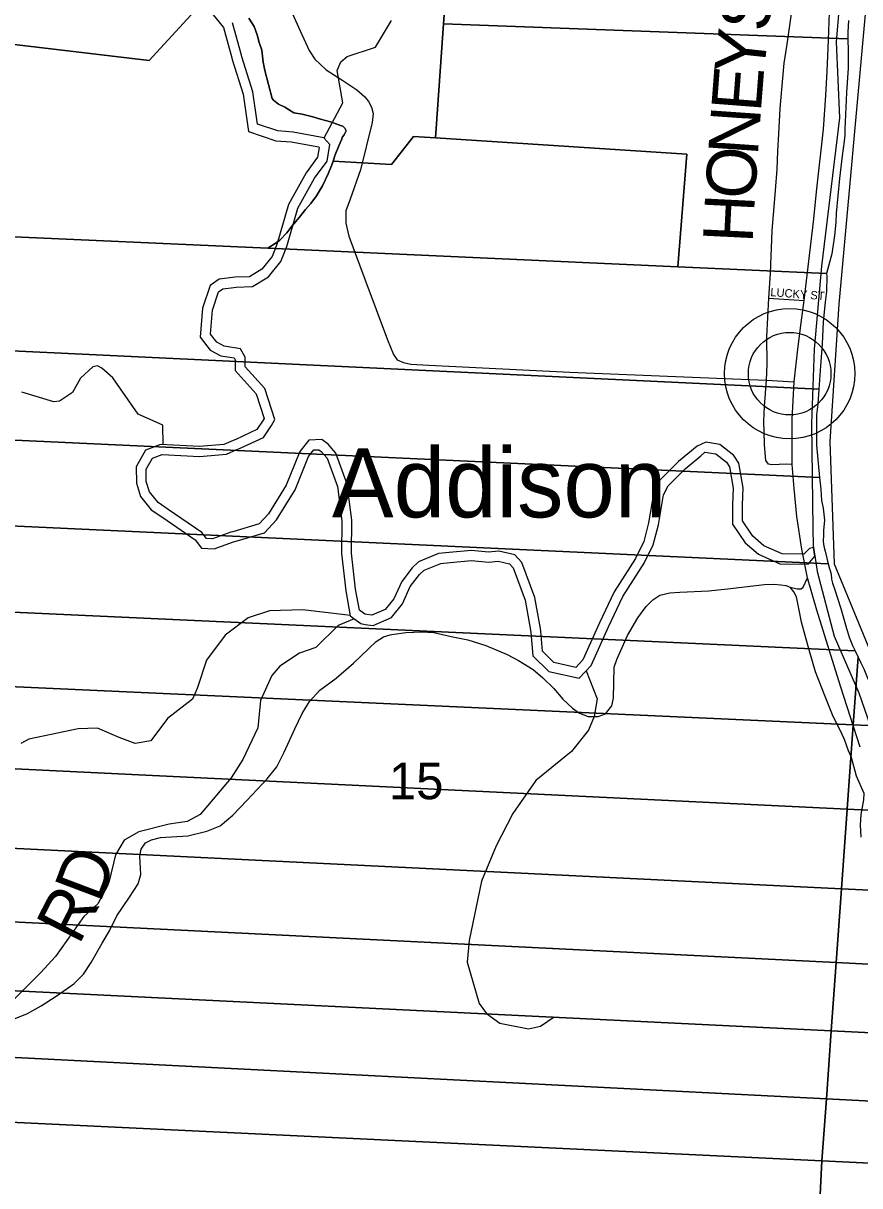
# Model space of a CAD drawing. Extents: x 1878108 to 2183446, y 146837 to 508383.
# Drawn here: x 2064537 to 2069578, y 318037 to 325046 of the extents above; entities that cross this region are included whole.
import ezdxf

# ---------------------------------------------------------------- set-up
doc = ezdxf.new("R2010")
doc.units = 0
for name, color, linetype in [('GM_X_County', 7, 'Continuous'), ('GM_X_County_Road', 7, 'Continuous'), ('GM_X_County_Road_Text', 7, 'Continuous'), ('GM_X_Major_River', 7, 'Continuous'), ('GM_X_Minor_River', 7, 'Continuous'), ('GM_X_Section', 7, 'Continuous'), ('GM_X_Section_Text', 7, 'Continuous'), ('GM_X_State_Route', 7, 'Continuous'), ('GM_X_Township', 7, 'Continuous'), ('GM_X_Township_Road', 7, 'Continuous'), ('GM_X_Township_Road_Text', 7, 'Continuous'), ('GM_X_Township_Subdivision', 7, 'Continuous'), ('GM_X_Township_Subdivision_Text', 7, 'Continuous'), ('GM_X_Unincorporated', 7, 'Continuous'), ('GM_X_Unincorporated_Location', 7, 'Continuous'), ('GM_X_Unincorporated_Text', 7, 'Continuous')]:
    doc.layers.add(name, color=color, linetype=linetype)

msp = doc.modelspace()

# ---------------------------------------------------------------- linework, layer by layer
at = {"layer": 'GM_X_County'}
msp.add_lwpolyline([(2069614, 325144.7), (2069452.2, 323351.5), (2069398.3, 322524), (2069424.3, 321786.6), (2069787.8, 320905), (2070327.1, 319650.7), (2070434.9, 319135.8), (2070540.7, 318895.9), (2070777.2, 318015.6), (2071000.7, 316833.2), (2071132.4, 316193.8), (2071150.4, 315925.3), (2071198.3, 315336.1), (2071216.3, 314883.2), (2071042.6, 314129.7), (2070855, 312805), (2070739.3, 311674.7), (2070547.7, 310380)], dxfattribs=at)
at = {"layer": 'GM_X_County_Road'}
for points in [[(2066075.5, 325291.7), (2066206.6, 324999.8), (2066259.8, 324881.7), (2066294.8, 324828.4), (2066362.3, 324764.9), (2066462.2, 324700), (2066547.9, 324644.2), (2066595.9, 324602.6), (2066618, 324574.1), (2066636.1, 324540.3), (2066645.2, 324501.4), (2066638.7, 324448.2), (2066569.9, 324161.4), (2066506.4, 323984.9), (2066480.4, 323914.8), (2066481.7, 323840.8), (2066499.9, 323761.7), (2066594.6, 323502.1), (2066732.2, 323137.5), (2066768.5, 323049.2), (2066790.6, 323016.8), (2066828.2, 322999.9), (2066872.3, 322989.5), (2066981.3, 322984.3), (2067830.1, 322942.8), (2068813.8, 322902.6), (2069016.6, 322894.4), (2069183.3, 322883.5)], [(2069016.6, 322894.4), (2069019.2, 322989.3), (2069017.8, 323156.1), (2069030, 323388), (2069039.5, 323538.5), (2069050.4, 323793.5), (2069069.3, 324037.6), (2069080.2, 324166.4), (2069084.3, 324274.9), (2069091, 324379.3), (2069098.8, 324532.6), (2069114.1, 324715.6), (2069122.2, 324805.1), (2069139.9, 324920.4), (2069168.3, 325117)]]:
    msp.add_lwpolyline(points, dxfattribs=at)
at = {"layer": 'GM_X_Major_River'}
msp.add_line((2069297.3, 321896.6), (2069315.7, 321782.5), dxfattribs=at)
for points in [[(2072361.9, 330042.2), (2071733.8, 329539.4), (2071476.9, 329212.1), (2071297.6, 329015.3), (2070940.7, 328703.7), (2070540.2, 328289.8), (2070120.1, 327731.7), (2069915.4, 327340.6), (2069838, 327164.1), (2069739.3, 326773.3), (2069686.5, 326424.8), (2069643.2, 326214.4), (2069491, 325677.3), (2069465.4, 325551.1), (2069471.8, 325423), (2069472, 325362.9), (2069435.4, 324934.3), (2069454.9, 324475.9), (2069347.8, 323580.6), (2069303.5, 323079.9), (2069286.9, 322631.3), (2069295, 321998.7)], [(2069295, 321998.7), (2069297.3, 321896.6)], [(2069315.7, 321782.5), (2069321.8, 321740.5)], [(2069321.8, 321740.5), (2069423.1, 321350.5), (2069572.1, 321008.6), (2069656.9, 320764.7), (2069725.5, 320562.7), (2070046, 319783), (2070221.4, 319311.2), (2070342.3, 319053.3), (2070433.4, 318890.1)]]:
    msp.add_lwpolyline(points, dxfattribs=at)
at = {"layer": 'GM_X_Minor_River'}
for points in [[(2065593.3, 325207.8), (2065743.7, 325020.7), (2065794.7, 324838.4), (2065796.9, 324827.6), (2065861.4, 324619), (2065895, 324393.1), (2066058.7, 324337.5), (2066152.4, 324330)], [(2066162.9, 324389.1), (2066071, 324396.6), (2065948.9, 324438.1), (2065920, 324632.4), (2065855.1, 324842.5), (2065853, 324852.5), (2065798.1, 325048.7)], [(2066350, 324354.6), (2066462.1, 324567), (2066428.8, 324762), (2066451.1, 324814.1), (2066489.3, 324846.1), (2066659.8, 324901.5), (2066756.6, 325061.8)], [(2068598.5, 322496.4), (2068485.7, 322404.2), (2068475.8, 322394.1), (2068374.4, 322293.4), (2068336.8, 322221.1), (2068305.8, 322034.5), (2068276.4, 321922.1), (2068227, 321819.7), (2068098.1, 321618.6), (2068009.2, 321431.8), (2067908.4, 321206.8), (2067866.7, 321162.5), (2067734.7, 321192), (2067666.5, 321259.8), (2067655.9, 321380), (2067653.8, 321396), (2067618.9, 321584.2), (2067542, 321794.3), (2067499.8, 321840.2), (2067403.8, 321863.8), (2067339.9, 321857.5), (2067238, 321867), (2067104.3, 321854.3), (2067038.4, 321848), (2066918.8, 321799.3), (2066881, 321763), (2066817.5, 321680.5), (2066770.1, 321576.1), (2066718.5, 321511.7), (2066636.7, 321477.2), (2066606.8, 321481.1), (2066594.8, 321483), (2066562.7, 321506.9), (2066540.1, 321633.1), (2066515.1, 321851.4), (2066516.1, 322049.8), (2066489, 322266.2), (2066420.2, 322454.2), (2066374, 322508.1), (2066335.9, 322536), (2066258, 322531.6), (2066204.4, 322463.2), (2066121.5, 322260.4), (2066014.5, 322087.5), (2065958.9, 322027.1), (2065799.3, 321980.2), (2065787.4, 321978.1), (2065677.7, 321937.5), (2065641.8, 321939.3), (2065613.6, 321975.3), (2065411.2, 322114.6), (2065349.1, 322156.4), (2065296.8, 322220.3), (2065278.5, 322282.3), (2065278.2, 322356.5), (2065315.8, 322422.8), (2065373.6, 322445.1), (2065599.4, 322434.2), (2065761.1, 322447), (2065824.9, 322475.4), (2065840.8, 322481.5), (2065984.3, 322548.3), (2066033.9, 322620.7), (2066053.7, 322656.9), (2065992.8, 322843), (2065874.3, 322974.7), (2065874, 323032.8), (2065845.8, 323082.8), (2065747.9, 323098.3), (2065703.8, 323122.1), (2065665.6, 323172.1), (2065676.9, 323316.4), (2065714.3, 323426.8), (2065740.2, 323445), (2065806, 323453.3), (2065820, 323455.4), (2065917.9, 323457.9), (2066015.4, 323516.5), (2066088.9, 323609.1), (2066124.4, 323699.4), (2066191.2, 323930.2), (2066292.1, 324111.1), (2066367.5, 324213.7), (2066385, 324314), (2066348.8, 324355.9), (2066162.9, 324389.1)], [(2066152.4, 324330), (2066317.3, 324300.6), (2066321, 324296.3), (2066310.8, 324237.9), (2066241.6, 324143.6), (2066135.4, 323953.5), (2066067.5, 323718.8), (2066036.3, 323639.3), (2065975.2, 323562.3), (2065900.5, 323517.5), (2065814.8, 323515.3), (2065797.9, 323512.8), (2065717.9, 323502.7), (2065663.8, 323464.7), (2065617.6, 323328.6), (2065604, 323153.8), (2065664, 323075.5), (2065728.3, 323040.7), (2065807.8, 323028), (2065814.1, 323016.9), (2065814.4, 322951.5), (2065939.7, 322812.3), (2065988.6, 322662.9), (2065982.7, 322652.1), (2065944.1, 322595.8), (2065817.4, 322536.8), (2065802, 322530.9), (2065746.1, 322506), (2065598.4, 322494.3), (2065363.8, 322505.6), (2065274.2, 322471), (2065218.1, 322372.2), (2065218.6, 322273.5), (2065242.7, 322191.7), (2065308.2, 322111.5), (2065377.4, 322065), (2065572, 321931), (2065611.4, 321880.8), (2065687, 321877), (2065803, 321919.9), (2065812.9, 321921.6), (2065991.8, 321974.2), (2066062.5, 322051), (2066175.2, 322233), (2066256.8, 322432.8), (2066288.5, 322473.2), (2066317.8, 322474.9), (2066332.9, 322463.8), (2066367.6, 322423.4), (2066430.3, 322252), (2066456, 322046.3), (2066455, 321848.1), (2066480.7, 321624.4), (2066507.8, 321473), (2066570.7, 321426.1), (2066598.1, 321421.7), (2066645.1, 321415.6), (2066755.8, 321462.3), (2066821.6, 321544.4), (2066869.3, 321649.4), (2066925.8, 321722.8), (2066952, 321748), (2067052.9, 321789.1), (2067110, 321794.6), (2067238.1, 321806.7), (2067340.1, 321797.2), (2067399.5, 321803), (2067467.9, 321786.2), (2067489.8, 321762.5), (2067560.9, 321568.3), (2067594.5, 321386.7), (2067596.2, 321373.5), (2067608.6, 321232.7), (2067704.8, 321137.2), (2067887, 321096.5), (2067959.1, 321173.1), (2068063.7, 321406.6), (2068150.7, 321589.4), (2068279.4, 321790.4), (2068333, 321901.3), (2068364.5, 322022), (2068394.5, 322201.8), (2068423.3, 322257.4), (2068518.3, 322351.8), (2068526.2, 322359.8), (2068620.7, 322437), (2068643.7, 322459.6)], [(2065380.3, 322504.8), (2065378.1, 322621.9), (2065230.2, 322688.9), (2065076.8, 322908.5), (2065011, 322967), (2064985, 322981.2), (2064956.9, 322975.3), (2064882.5, 322905.3), (2064834.1, 322819.2), (2064755.7, 322767.3), (2064721.7, 322763.5), (2064527.6, 322822.6)], [(2069299.1, 321885.3), (2069275.3, 321878.9), (2069241.5, 321844.7), (2069109.7, 321846), (2068999.6, 321895.6), (2068933.4, 321953.4), (2068871, 322045.3), (2068870.5, 322141.5), (2068876, 322245.8), (2068849.3, 322393.9), (2068819.1, 322439.9), (2068734.9, 322505.6), (2068650.9, 322519.2), (2068598.5, 322496.4)], [(2068643.7, 322459.6), (2068710.1, 322448.8), (2068774.4, 322398.7), (2068792.4, 322371.2), (2068815.7, 322242), (2068810.5, 322142.9), (2068811.1, 322026.7), (2068888.1, 321913.3), (2068966.8, 321844.5), (2069096.5, 321786.2), (2069266.4, 321784.4), (2069307.6, 321833)], [(2069307.6, 321833), (2069299.1, 321885.3)], [(2066509.7, 321476), (2066221.3, 321509.4), (2066021, 321502.3), (2065892.6, 321460.7), (2065753.9, 321356.9), (2065641.1, 321204.8), (2065584.3, 321034.3), (2065556, 320970.2), (2065407.2, 320854.4), (2065306.5, 320720.3), (2065212.3, 320702.7), (2065114.3, 320739.3), (2064984.3, 320796.1), (2064868.1, 320792.6), (2064571.4, 320729.7), (2064523.2, 320703.8)], [(2066531.3, 321455.1), (2066435, 321415.4), (2066300.2, 321281.5), (2066201.9, 321247.8), (2066083.3, 321170), (2066035, 321114), (2065966.3, 320961.7), (2065951.6, 320797.1), (2065860.6, 320606.7), (2065790, 320496.5), (2065602.8, 320274.5), (2065524.5, 320232.7), (2065416.2, 320217.1), (2065233.8, 320171.7), (2065145.4, 320119.9), (2065092.9, 320031.8), (2065054.2, 319873.3), (2065044.1, 319845.2), (2064985.5, 319737), (2064901.1, 319661.1), (2064731.8, 319418.9), (2064641.2, 319320.9), (2064482.3, 319161), (2064448, 319104.9)], [(2067929.3, 321141.5), (2067995.5, 320973.3), (2067977, 320866.9), (2067942.6, 320782.7), (2067839.9, 320654.7), (2067626.8, 320480.9), (2067487.7, 320280.7), (2067386.7, 320086.4), (2067297.7, 319873.9), (2067224.1, 319514.8), (2067211.5, 319384.3), (2067284.6, 319134.9), (2067328.4, 319074.5), (2067408.3, 319017.9), (2067582.4, 318983), (2067654.6, 318998.7), (2067737, 319054.5)]]:
    msp.add_lwpolyline(points, dxfattribs=at)
at = {"layer": 'GM_X_Section'}
for points in [[(2065434.1, 325724.1), (2065442.7, 325700.2), (2065471.7, 325598.6), (2065495.1, 325549.2), (2065521.2, 325499.7), (2065553.6, 325444.3), (2065582.9, 325402.7), (2065629, 325349.1), (2065671.3, 325299.8), (2065707.4, 325271.6), (2065296.1, 324821.3), (2064380.2, 324929.7), (2064395.2, 325148.1), (2064437.4, 325761.1)], [(2067070.4, 325041.7), (2069506.5, 324951.9), (2069508, 324877.4), (2069508.4, 324775.4), (2069498.9, 324629.3), (2069487.7, 324407.2), (2069487.8, 324371.2), (2069483.9, 324335.2), (2069472.2, 324247.1), (2069456.7, 324109), (2069435.4, 323900.9), (2069433.6, 323844.9), (2069425.9, 323766.8), (2069410.3, 323654.7), (2069376.7, 323536.6), (2068482.6, 323577.2), (2068535, 324256.5), (2067022.2, 324354.6)], [(2067022.2, 324354.6), (2068535, 324256.5), (2068482.6, 323577.2), (2066010.1, 323689.5), (2066060.8, 323722.7), (2066083.5, 323737.6), (2066125.9, 323782.5), (2066155.9, 323822.8), (2066201.7, 323877), (2066237.5, 323923.8), (2066269.7, 323958.5), (2066304.2, 324005.3), (2066341, 324065.6), (2066374.6, 324137.1), (2066397.5, 324192.9), (2066404.4, 324214.4), (2066756.6, 324193.3), (2066887.9, 324363.3)], [(2064300, 323767.2), (2066010.1, 323689.5), (2068482.6, 323577.2), (2069376.7, 323536.6), (2069378.7, 323520.6), (2069377, 323428.6), (2069369.3, 323364.5), (2069357.7, 323246.4), (2069352.2, 323110.4), (2069340.6, 322980.3), (2069331.8, 322839.8), (2064255.6, 323080), (2064276.5, 323448.2)], [(2064255.6, 323080), (2069331.8, 322839.8), (2069325.4, 322750.2), (2069317.6, 322684.2), (2069317.8, 322628.2), (2069318.2, 322502.1), (2069335.1, 322307.8), (2064225.2, 322543.5)], [(2069335.1, 322307.8), (2069343.2, 322236.1), (2069345.3, 322200.1), (2069347.4, 322168.1), (2069357.6, 322122.2), (2069361.7, 322086.1), (2069365.8, 322050.2), (2069360.1, 321988.1), (2069360.1, 321962.1), (2069358.3, 321922.1), (2069362.4, 321892.1), (2069368.5, 321862.1), (2069387.2, 321787.1), (2064196.1, 322028.3), (2064225.2, 322543.5)], [(2064196.1, 322028.3), (2069387.2, 321787.1), (2069394.9, 321756.2), (2069396.9, 321752.2), (2069405, 321724.2), (2069407.1, 321694.2), (2069413.2, 321670.2), (2069425.3, 321636.3), (2069463.7, 321516.4), (2069492.1, 321418.5), (2069498.1, 321396.5), (2069501.8, 321384.6), (2069514.3, 321344.5), (2069534.5, 321294.6), (2069550.1, 321261.8), (2064166.7, 321509.1)], [(2069550.1, 321261.8), (2069568.4, 321223.3), (2069539.1, 320816), (2064141.3, 321061.8), (2064166.7, 321509.1)], [(2069568.4, 321223.3), (2069584.9, 321188.7), (2069603, 321152.8), (2069623.2, 321102.8), (2069637.3, 321072.8), (2069647.4, 321042.9), (2069653.5, 321014.9), (2069667.7, 320966.9), (2069675.8, 320940.9), (2069698, 320875), (2069712.2, 320825.1), (2069719.1, 320807.8), (2069539.1, 320816)], [(2064141.3, 321061.8), (2069539.1, 320816), (2069502.4, 320307.8), (2064113.4, 320568.2)], [(2069539.1, 320816), (2069719.1, 320807.8), (2069748.5, 320735.1), (2069841.3, 320517.4), (2069859.4, 320483.5), (2069875.5, 320445.5), (2069885.7, 320415.6), (2069891.7, 320391.6), (2069893.8, 320373.6), (2069926.9, 320287.3), (2069502.4, 320307.8)], [(2069502.4, 320307.8), (2069467.8, 319827), (2064086.3, 320091.3), (2064113.4, 320568.2)], [(2069926.9, 320287.3), (2069932.1, 320273.7), (2069954.3, 320223.7), (2069968.4, 320195.8), (2069982.5, 320171.8), (2070002.7, 320127.9), (2070012.8, 320105.9), (2070018.8, 320085.9), (2070032.9, 320050), (2070123.7, 319828.2), (2070140.3, 319794), (2069467.8, 319827), (2069502.4, 320307.8)], [(2064086.3, 320091.3), (2069467.8, 319827), (2069435.7, 319382.1), (2064061.3, 319649.1)], [(2069467.8, 319827), (2070140.3, 319794), (2070234.6, 319588.5), (2070277, 319470.7), (2070321.4, 319368.8), (2070331.9, 319337.6), (2069435.7, 319382.1)], [(2069435.7, 319382.1), (2069406.1, 318970.9), (2064037.7, 319233.3), (2064061.3, 319649.1)], [(2070331.9, 319337.6), (2070339.6, 319314.8), (2070349.7, 319272.9), (2070364, 319212.9), (2070388.2, 319131), (2070404.4, 319081), (2070448.9, 318947.1), (2070465.1, 318919.1), (2069406.1, 318970.9), (2069435.7, 319382.1)], [(2064037.7, 319233.3), (2069406.1, 318970.9), (2069376.5, 318560.8), (2064015.2, 318834.9)], [(2069406.1, 318970.9), (2070465.1, 318919.1), (2070494.4, 318850), (2070528.9, 318716), (2070555.3, 318614.1), (2070582.1, 318499.2), (2069376.5, 318560.8)], [(2069376.5, 318560.8), (2069349.6, 318187.6), (2063992.9, 318442.1), (2064015.2, 318834.9)], [(2070582.1, 318499.2), (2070595.9, 318440.2), (2070624.3, 318336.3), (2070640.6, 318236.3), (2070662.9, 318160.4), (2070673.1, 318122.4), (2069349.6, 318187.6), (2069376.5, 318560.8)], [(2063992.9, 318442.1), (2069349.6, 318187.6), (2069304.3, 317291.4), (2063941.4, 317532.7)]]:
    msp.add_lwpolyline(points, close=True, dxfattribs=at)
for points in [[(2067113.9, 325661.7), (2067070.4, 325041.7), (2067022.2, 324354.6), (2066887.9, 324363.3), (2066756.6, 324193.3), (2066404.4, 324214.4), (2066416.8, 324253), (2066438.2, 324306.2), (2066454.4, 324343.3), (2066461.1, 324360.6), (2066470.1, 324372.3), (2066482.7, 324397.4), (2066475.7, 324412.9), (2066463.1, 324424.7), (2066448.6, 324429.7), (2066388.1, 324451.5), (2066328.6, 324467.8), (2066282.3, 324481.9), (2066218.7, 324497.1), (2066168, 324506), (2066113.8, 324539.6), (2066074.7, 324558.7), (2066045.4, 324582.5), (2066036.7, 324592.6), (2065992.3, 324760.8), (2065982.5, 324812), (2065974.2, 324883.5), (2065958.7, 324929.6), (2065947.3, 324976.8), (2065928, 325025.9), (2065896.5, 325075.8)], [(2069509.4, 325061.5), (2069505.6, 324991.4), (2069506.5, 324951.9), (2067070.4, 325041.7), (2067113.9, 325661.7)], [(2064380.2, 324929.7), (2065296.1, 324821.3), (2065707.4, 325271.6)], [(2065896.5, 325075.8), (2065928, 325025.9), (2065947.3, 324976.8), (2065958.7, 324929.6), (2065974.2, 324883.5), (2065982.5, 324812), (2065992.3, 324760.8), (2066036.7, 324592.6), (2066045.4, 324582.5), (2066074.7, 324558.7), (2066113.8, 324539.6), (2066168, 324506), (2066218.7, 324497.1), (2066282.3, 324481.9), (2066328.6, 324467.8), (2066388.1, 324451.5), (2066448.6, 324429.7), (2066463.1, 324424.7), (2066475.7, 324412.9), (2066482.7, 324397.4), (2066470.1, 324372.3), (2066461.1, 324360.6), (2066454.4, 324343.3), (2066438.2, 324306.2), (2066416.8, 324253), (2066404.4, 324214.4), (2066397.5, 324192.9), (2066374.6, 324137.1), (2066341, 324065.6), (2066304.2, 324005.3), (2066269.7, 323958.5), (2066237.5, 323923.8), (2066201.7, 323877), (2066155.9, 323822.8), (2066125.9, 323782.5), (2066083.5, 323737.6), (2066060.8, 323722.7), (2066010.1, 323689.5), (2064300, 323767.2)], [(2069304.3, 317291.4), (2069349.6, 318187.6), (2070673.1, 318122.4), (2070697.4, 318014.4)]]:
    msp.add_lwpolyline(points, dxfattribs=at)
at = {"layer": 'GM_X_State_Route'}
msp.add_lwpolyline([(2069580.5, 320681), (2069462.1, 321048.4), (2069318.3, 321507.6), (2069263.9, 321702.1), (2069229.4, 321875.9), (2069198.2, 322071.2), (2069181.9, 322240.7), (2069171.1, 322384.5), (2069171.1, 322658.4), (2069183.3, 322883.5), (2069205, 323080.2), (2069225.3, 323240.2), (2069242.7, 323374.3), (2069299.9, 323847.7), (2069320.2, 324047), (2069359.3, 324406.4), (2069373.1, 324611.2), (2069381.2, 324756.3), (2069389.4, 324944.8), (2069394.8, 325112.9)], dxfattribs=at)
at = {"layer": 'GM_X_Township'}
msp.add_lwpolyline([(2069614, 325144.7), (2069452.2, 323351.5), (2069398.3, 322524), (2069424.3, 321786.6), (2069787.8, 320905), (2070327.1, 319650.7), (2070434.9, 319135.8), (2070540.7, 318895.9), (2070777.2, 318015.6), (2071000.7, 316833.2), (2071132.4, 316193.8), (2071150.4, 315925.3), (2071198.3, 315336.1), (2071216.3, 314883.2), (2071042.6, 314129.7), (2070855, 312805), (2070739.3, 311674.7), (2070547.7, 310380)], dxfattribs=at)
at = {"layer": 'GM_X_Township_Road'}
for points in [[(2066747.7, 321358.2), (2066757.7, 321361.3), (2066842.3, 321373.4), (2066939, 321375.8), (2067010.3, 321373.4), (2067115.4, 321349.3), (2067215.3, 321328), (2067324.4, 321294.9), (2067452.5, 321239.3), (2067521.4, 321203), (2067610.8, 321149.9), (2067668.8, 321099.1), (2067733.5, 321035.9), (2067788.5, 320971), (2067846.5, 320916.6), (2067888.8, 320886.4), (2067940.7, 320865.9), (2068002.4, 320867.1), (2068045.9, 320881.6), (2068084.5, 320929.9), (2068094.2, 320977.1), (2068097.8, 321163.2), (2068113.5, 321210.3), (2068178.5, 321353.8), (2068240.4, 321460.4), (2068291, 321529.8), (2068330.1, 321570), (2068373.6, 321597.7), (2068432.5, 321611.8), (2068493.3, 321616), (2068669.4, 321623.6), (2068780.5, 321636.5), (2069004.1, 321662.2), (2069060.9, 321664.7), (2069103.2, 321659.8), (2069132.2, 321655), (2069157.6, 321645.3), (2069201.1, 321635.7), (2069224.1, 321635.7), (2069236.1, 321646.5), (2069263.9, 321702.1)], [(2064448.4, 319029.1), (2064563.2, 319076.2), (2064645.4, 319121), (2064736, 319179), (2064841.2, 319255.1), (2064899.2, 319311.9), (2064946.3, 319382), (2065012.7, 319499.2), (2065056.7, 319573), (2065101, 319663.5), (2065134.8, 319714.3), (2065177.7, 319776.1), (2065229.1, 319858.1), (2065244.8, 319912.5), (2065238.7, 320024.8), (2065248.4, 320067.1), (2065273.8, 320104.6), (2065310, 320122.7), (2065364.4, 320136), (2065528.7, 320145.7), (2065643.5, 320174.7), (2065724.5, 320206.1), (2065799.4, 320271.4), (2065886.4, 320360.8), (2066006.1, 320490.1), (2066065.3, 320562.6), (2066108.8, 320650.8), (2066174, 320792.2), (2066217.5, 320884), (2066262.2, 320956.5), (2066325.1, 321025.4), (2066423, 321097.9), (2066526.9, 321187.3), (2066664.6, 321317.8), (2066708.1, 321345.6), (2066747.7, 321358.2)]]:
    msp.add_lwpolyline(points, dxfattribs=at)
at = {"layer": 'GM_X_Township_Subdivision'}
for points in [[(2069030, 323388), (2069242.7, 323374.3)], [(2069004, 322512), (2069000.2, 322647.6), (2069002.9, 322735.7), (2069016.6, 322894.4)], [(2069171.1, 322384.5), (2069137.2, 322387.2), (2069047.5, 322383.8), (2069027.3, 322388.5), (2069011, 322410.2), (2069004.3, 322503.8), (2069004, 322512)], [(2069587.2, 320138.7), (2069583, 320212.1), (2069586.6, 320276.2), (2069602.3, 320363.2), (2069604.7, 320401.9), (2069558.8, 320507), (2069527.4, 320618.2), (2069509.2, 320659.3), (2069485.1, 320726.9), (2069458.5, 320787.3), (2069418.6, 320867.1), (2069369.1, 320986.7), (2069311.1, 321135.4), (2069274.8, 321259.8), (2069248.2, 321355.3), (2069227.7, 321435.1), (2069213.2, 321506.4), (2069197.5, 321587.3), (2069180.6, 321617.5), (2069157.6, 321645.3)]]:
    msp.add_lwpolyline(points, dxfattribs=at)
at = {"layer": 'GM_X_Unincorporated'}
for radius in [392.8, 249]:
    msp.add_circle((2069155.5, 322933.2), radius, dxfattribs=at)
at = {"layer": 'GM_X_Unincorporated_Location'}
msp.add_line((2069155.5, 322933.2), (2069155.5, 322933.2), dxfattribs=at)

# ---------------------------------------------------------------- texts
at = {"layer": 'GM_X_County_Road_Text'}
for s, rotation, p in [('S', 82.49483, (2069026.6, 324987.8)), ('Y', 83.84646, (2068998.6, 324727.2)), ('E', 85.59438, (2068981.6, 324505.8)), ('N', 86.01897, (2068963.3, 324243)), ('O', 86.04077, (2068945, 323979.7)), ('H', 87.15378, (2068932, 323717.6))]:
    msp.add_text(s, height=300, rotation=rotation, dxfattribs=at).set_placement(p)
at = {"layer": 'GM_X_Section_Text'}
msp.add_text('15', height=221, rotation=0.00001, dxfattribs=at).set_placement((2066740.3, 320367.4))
at = {"layer": 'GM_X_Township_Road_Text'}
for s, rotation, p in [('D', 69.29476, (2064999.6, 319734.6)), ('R', 62.72626, (2064871.7, 319481.9))]:
    msp.add_text(s, height=300, rotation=rotation, dxfattribs=at).set_placement(p)
at = {"layer": 'GM_X_Township_Subdivision_Text'}
msp.add_text('LUCKY ST', height=50, rotation=355.73104, dxfattribs=at).set_placement((2069037.8, 323400.9))
at = {"layer": 'GM_X_Unincorporated_Text'}
msp.add_text('Addison', height=417, rotation=0.00001, dxfattribs=at).set_placement((2066397.1, 322066.9))

doc.saveas('drawing.dxf')
